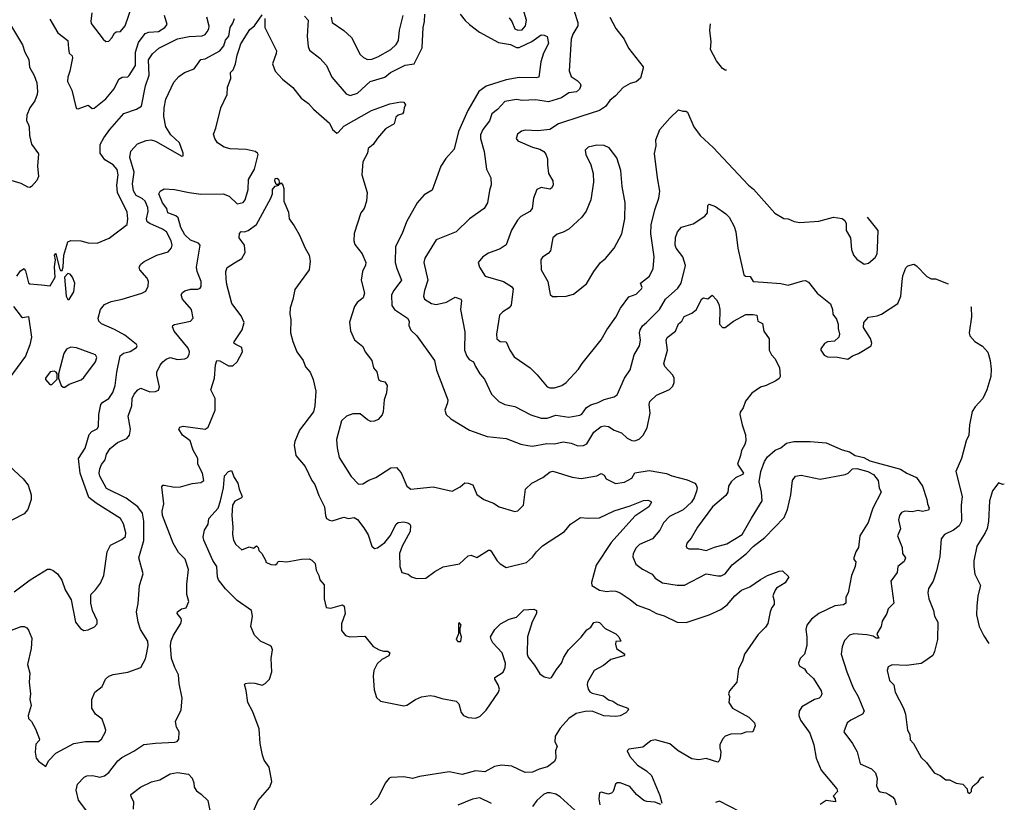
# Model space of a CAD drawing. Extents: x 1771496 to 1971148, y 471553 to 643630.
# Tile 658 of 702: x 1947335 to 1954075, y 535302 to 540657. Entities that reach past the tile are written whole.
import ezdxf

# ---------------------------------------------------------------- set-up
doc = ezdxf.new("R2010")
doc.units = 0

msp = doc.modelspace()

# ---------------------------------------------------------------- linework, layer by layer
at = {"layer": '0CON10XD'}
for points in [[(1950685, 540670), (1950704.7, 540644.7), (1950725, 540594.4), (1950745, 540586.5), (1950775, 540588.5), (1950797.3, 540615), (1950804.6, 540655), (1950756.2, 540815)], [(1947925, 540508.8), (1947945, 540510), (1947966.8, 540533.2), (1947985, 540566.2), (1947995, 540573.3), (1948025, 540576.7), (1948057.5, 540615), (1948104.5, 540755)], [(1947298.6, 536741.4), (1947406, 536824), (1947525, 536897.1), (1947545, 536898.1), (1947565, 536888.6), (1947593.3, 536865), (1947622.8, 536822.8), (1947645.8, 536755.8), (1947686.6, 536686.6), (1947717.5, 536535), (1947750.7, 536490.7), (1947775, 536477.5), (1947805, 536482.5), (1947848.3, 536501.7), (1947866.4, 536523.6), (1947866, 536545), (1947833.8, 536615), (1947822.5, 536665), (1947821.4, 536715), (1947823.6, 536726.4), (1947854.6, 536755.5), (1947887.6, 536802.4), (1947912.1, 536855), (1947933.9, 537016.1), (1947957.6, 537062.4), (1948035, 537100.6), (1948058.6, 537121.4), (1948062.7, 537145), (1948047, 537207), (1948024.2, 537245), (1947858.6, 537348.6), (1947808, 537388.1), (1947750, 537555), (1947738.9, 537655), (1947782.5, 537725), (1947811.4, 537818.6), (1947830.2, 537839.8), (1947865, 537858.6), (1947875, 537873.8), (1947876.2, 537955), (1947890.6, 538025), (1947905, 538040.6), (1947945.3, 538064.7), (1947973.2, 538106.8), (1947987.9, 538155), (1947999.3, 538245), (1948023.7, 538356.3), (1948045, 538375.3), (1948092.3, 538387.7), (1948135.8, 538415), (1948139.2, 538425), (1948134, 538435), (1948055, 538498.9), (1947985, 538537.7), (1947895, 538576), (1947876, 538595), (1947872.5, 538615), (1947888.8, 538675), (1947915, 538707.5), (1947961.1, 538728.9), (1948035.8, 538744.2), (1948172.5, 538785), (1948199.7, 538800.3), (1948214.2, 538835), (1948218, 538865), (1948207.9, 538887.9), (1948158, 538945), (1948153.8, 538965), (1948164, 538985), (1948186.6, 539003.4), (1948273.3, 539045), (1948351.2, 539068.8), (1948374.3, 539095.7), (1948378.1, 539115), (1948371.5, 539145), (1948339.1, 539205), (1948311.9, 539225), (1948225, 539262.4), (1948208.2, 539275), (1948204.2, 539294.2), (1948215.2, 539344.8), (1948211.9, 539371.9), (1948195, 539414.5), (1948173.9, 539433.9), (1948133.4, 539455), (1948115.2, 539485.2), (1948107.9, 539535), (1948118.4, 539615), (1948088.9, 539715), (1948095, 539756.7), (1948141.7, 539808.3), (1948200.3, 539829.7), (1948235, 539834.3), (1948265, 539825.6), (1948445, 539724.2), (1948453.3, 539726.7), (1948454, 539745), (1948429.5, 539815), (1948370.6, 539870.6), (1948336.5, 539925), (1948322.3, 539995), (1948324.5, 540055), (1948335, 540112.5), (1948390.7, 540229.3), (1948425, 540268.8), (1948463.3, 540295), (1948529.5, 540320.5), (1948575, 540384), (1948605, 540389.2), (1948685, 540431.9), (1948705, 540445.3), (1948731.6, 540478.4), (1948743.5, 540516.5), (1948765.9, 540545), (1948776, 540605), (1948795.2, 540634.8), (1948805.3, 540665)], [(1947315, 538902.9), (1947340.3, 538939.7), (1947365, 538953.8), (1947375, 538938.8), (1947395.9, 538855.9), (1947405, 538850.4), (1947485, 538842.9), (1947545, 538836), (1947577.5, 538895), (1947574.6, 538965.5), (1947580, 539015), (1947573.3, 539045), (1947581.7, 539058.3), (1947608.8, 538955), (1947615, 538940), (1947625, 538940), (1947633.6, 538966.4), (1947637.3, 539045), (1947665, 539136.2), (1947685, 539145.8), (1947754.2, 539144.2), (1947805, 539130.6), (1947865, 539127.1), (1947948.6, 539161.4), (1948070, 539255), (1948074.4, 539295.6), (1948070.7, 539340.7), (1948005.5, 539475.5), (1948000, 539525), (1948009.2, 539595), (1948002.7, 539632.7), (1947974.5, 539665), (1947918, 539698), (1947885.4, 539745), (1947886.7, 539803.3), (1947911.9, 539848.1), (1947951.5, 539905), (1948047.5, 540015), (1948135, 540044.5), (1948168.6, 540065), (1948196.4, 540205), (1948222.1, 540277.9), (1948216.8, 540383.2), (1948245, 540424.6), (1948288.4, 540461.6), (1948415, 540525.4), (1948495, 540543.5), (1948585, 540546.4), (1948604.6, 540555.4), (1948618.5, 540575), (1948630.5, 540595), (1948632.4, 540612.4), (1948616.9, 540675)], [(1947540.9, 540660.9), (1947596.9, 540566.9), (1947664.2, 540515), (1947669.4, 540459.4), (1947675, 540427.5), (1947695, 540410), (1947697.4, 540397.4), (1947678.9, 540305), (1947664.8, 540265.1), (1947663.5, 540235), (1947692.2, 540175), (1947720.4, 540060.5), (1947725, 540050), (1947735, 540047.5), (1947805, 540072), (1947830.6, 540050.6), (1947845, 540051.4), (1947926, 540115), (1947981.1, 540185), (1948015, 540251.4), (1948036.2, 540263.8), (1948075, 540266.5), (1948085, 540275.6), (1948127, 540343.1), (1948128.3, 540435), (1948148.2, 540501.8), (1948195, 540563.3), (1948218.9, 540571.1), (1948285, 540576.2), (1948329.5, 540605), (1948344.4, 540625), (1948325.7, 540685)], [(1947829.4, 540705), (1947822.6, 540647.4), (1947825, 540632), (1947906.2, 540525), (1947925, 540508.8)], [(1948838.5, 540455), (1948848.8, 540491.2), (1948910.2, 540589.8), (1948943.6, 540616.4), (1948995, 540690)], [(1949014, 540665), (1949013, 540603), (1949094, 540445), (1949092, 540425), (1949065.6, 540355), (1949083.1, 540305), (1949135, 540250.8), (1949205, 540193.8), (1949261.1, 540121.1), (1949312, 540085), (1949347.5, 540045), (1949455, 539950), (1949476.7, 539905), (1949505, 539880.6), (1949515, 539884.4), (1949555, 539929.6), (1949743.1, 540036.9), (1949868.9, 540081.1), (1949945, 540095.7), (1949965, 540093.3), (1949976.7, 540075), (1949966.7, 540055), (1949962.5, 540025), (1949955, 540012.5), (1949925, 540003.8), (1949909.2, 539990.8), (1949898.8, 539945), (1949840.3, 539909.7), (1949784.2, 539845.8), (1949755, 539802.5), (1949720, 539775), (1949715.9, 539744.1), (1949683.8, 539685), (1949676.2, 539595), (1949713.3, 539475), (1949710, 539415), (1949693.6, 539366.4), (1949671.2, 539335), (1949625.6, 539195), (1949621.4, 539145), (1949629.1, 539119.1), (1949679.2, 539055), (1949704.2, 538995), (1949702.5, 538977.5), (1949682.9, 538935), (1949672.9, 538875), (1949695.8, 538785), (1949686.2, 538755), (1949645, 538721.2), (1949626, 538695), (1949592.7, 538587.3), (1949598.8, 538528.8), (1949627, 538467), (1949685, 538420), (1949699.2, 538385), (1949745.8, 538325), (1949756, 538275), (1949778.8, 538248.8), (1949790.6, 538195), (1949805, 538185.6), (1949835, 538180), (1949850.8, 538155), (1949846, 538105), (1949829.2, 538055), (1949824.2, 537975), (1949816.6, 537953.4), (1949788.3, 537921.7), (1949765, 537910), (1949738.3, 537908.3), (1949715, 537919.2), (1949665, 537960), (1949615, 537960.8), (1949571.2, 537945), (1949537.4, 537912.6), (1949504.5, 537785), (1949507.6, 537727.6), (1949521.7, 537661.7), (1949605, 537532), (1949655, 537478.1), (1949685, 537481.8), (1949725, 537506.2), (1949774, 537525), (1949875, 537590.6), (1949915, 537592), (1949945.4, 537555.5), (1949986, 537465), (1950012.5, 537445), (1950165, 537460), (1950295, 537430.6), (1950349.7, 537460.3), (1950382.1, 537487.9), (1950405, 537486), (1950437.5, 537475), (1950465, 537408), (1950513, 537373), (1950579.2, 537349.2), (1950616.7, 537325), (1950725, 537292), (1950745, 537296), (1950784.2, 537335), (1950798, 537445), (1950842, 537485), (1950915.4, 537524.7), (1950965.6, 537564.4), (1950985, 537566.9), (1951117, 537527), (1951178.7, 537518.7), (1951285, 537535.7), (1951315, 537552.5), (1951335, 537540), (1951350.8, 537515), (1951414.5, 537484.5), (1951475, 537493.1), (1951525, 537520.6), (1951545, 537556.7), (1951645, 537572.4), (1951761.9, 537551.9), (1951800, 537535), (1951905, 537508.6), (1951956.2, 537486.2), (1951966.7, 537475), (1951971.9, 537455), (1951968, 537432), (1951951.1, 537385), (1951933.4, 537356.6), (1951875.9, 537304.1), (1951782.3, 537257.7), (1951742.2, 537215), (1951715.9, 537164.1), (1951666, 537104), (1951578.6, 537065), (1951556, 537044), (1951534.5, 537005), (1951532.4, 536982.4), (1951551.7, 536931.7), (1951597.6, 536897.6), (1951665, 536863.5), (1951686, 536835), (1951735.6, 536804.4), (1951835, 536786.7), (1951885, 536788.1), (1952034.6, 536865.4), (1952115, 536851.1), (1952137.6, 536852.4), (1952165, 536864.5), (1952212.7, 536927.3), (1952310.6, 537005), (1952355, 537052.7), (1952435.8, 537115), (1952568.8, 537251.2), (1952591.8, 537305), (1952614.6, 537405), (1952624.6, 537505), (1952645, 537533.3), (1952685, 537541.1), (1952815, 537512.7), (1952985, 537545.5), (1953006, 537555), (1953035.8, 537584.2), (1953065.2, 537585.2), (1953140.6, 537565), (1953180, 537545), (1953212, 537505), (1953217.5, 537455), (1953232, 537425), (1953174.5, 537315), (1953142.6, 537217.4), (1953085.6, 537125), (1953075.8, 537045), (1953058, 537015), (1953044.6, 536975), (1953045, 536963.3), (1953058.3, 536948.3), (1953054.2, 536915), (1953029.4, 536855), (1953005.6, 536734.4), (1952990.8, 536705), (1952989.2, 536665), (1952975, 536652.9), (1952914.6, 536645.4), (1952805, 536592.9), (1952755.8, 536555), (1952722.9, 536515), (1952716.9, 536485), (1952724.3, 536435), (1952724.2, 536375), (1952708, 536315), (1952676.7, 536285), (1952666.4, 536253.6), (1952671.2, 536235), (1952706.2, 536215), (1952721.7, 536191.7), (1952769.8, 536149.8), (1952821.2, 536065), (1952826.2, 536045), (1952818.8, 536025), (1952806.7, 536015), (1952775, 536006), (1952688.8, 535955), (1952670, 535925), (1952668, 535895), (1952680.8, 535865), (1952742.9, 535775), (1952771.9, 535695), (1952787.8, 535605), (1952822.1, 535522.1), (1952927.5, 535395), (1952932.5, 535375), (1952903.3, 535345), (1952917.5, 535325), (1952920, 535305), (1952855, 535313.8), (1952815, 535286.2)], [(1949285, 540681.4), (1949310.8, 540655), (1949303.6, 540545), (1949309.4, 540475), (1949318.3, 540448.3), (1949390, 540395), (1949434.5, 540344.5), (1949472.5, 540265), (1949570.2, 540150.2), (1949598.3, 540138.3), (1949648, 540155), (1949735, 540234.6), (1949835, 540264.1), (1949874.4, 540295), (1949974.7, 540345.3), (1950035, 540355.8), (1950090.5, 540465), (1950097.3, 540605), (1950106.7, 540645), (1950108.9, 540695)], [(1949468, 540675), (1949475, 540637.5), (1949555, 540584), (1949606.6, 540536.6), (1949665, 540420), (1949688.3, 540398.3), (1949715, 540385.8), (1949745, 540388.1), (1949786.1, 540403.9), (1949876.2, 540453.8), (1949913.3, 540486.7), (1949929.2, 540515), (1949935.4, 540585), (1949961.1, 540685)], [(1950350.6, 540695), (1950385, 540650.8), (1950414.2, 540625), (1950482.2, 540572.2), (1950612.4, 540502.4), (1950695, 540486.9), (1950735, 540467.9), (1950755, 540466.9), (1950841.9, 540508.1), (1950905, 540553.3), (1950925, 540552.5), (1950945, 540542.5), (1950953.9, 540493.9), (1950921.7, 540428.3), (1950902, 540368), (1950888.8, 540265), (1950870.8, 540259.2), (1950755, 540261.1), (1950665, 540246.6), (1950528, 540202), (1950478.6, 540165), (1950403.1, 540035), (1950337.8, 539892.2), (1950309.4, 539770.6), (1950252.1, 539707.9), (1950218.8, 539655), (1950158.3, 539491.7), (1950105, 539458), (1950056, 539404), (1949982.9, 539275), (1949952.9, 539195), (1949908.5, 539105), (1949904.6, 538995), (1949915.9, 538955.9)], [(1951130, 540715), (1951155, 540638.8), (1951156.7, 540615), (1951120.4, 540559.5), (1951109.2, 540525), (1951096.4, 540306.4), (1951109.8, 540269.8), (1951152, 540242), (1951171.4, 540221.4), (1951176.4, 540205), (1951167.9, 540182.1), (1951145.9, 540164.1), (1951095, 540157.1), (1951045, 540123.1), (1950955, 540095.4), (1950865, 540108.8), (1950775.4, 540105.4), (1950735, 540111.8), (1950655, 540098.1), (1950605, 540042.9), (1950567.2, 540012.8), (1950551.5, 539965), (1950506.4, 539905), (1950490.6, 539869.4), (1950489.5, 539845), (1950514.5, 539755), (1950530, 539635), (1950560, 539575), (1950561.7, 539528.3), (1950551.9, 539488.1), (1950536.9, 539405), (1950515, 539366), (1950414.2, 539295), (1950323.8, 539205), (1950185, 539150.8), (1950109.2, 539025), (1950101.4, 538995), (1950128.9, 538875), (1950105.4, 538804.6), (1950099.4, 538765), (1950106, 538745), (1950155, 538716.2), (1950185, 538709.6), (1950256.4, 538723.6), (1950315, 538758.1), (1950356, 538745), (1950360, 538735), (1950351.9, 538675), (1950381.2, 538521.2), (1950380, 538395), (1950395.7, 538355), (1950412.9, 538332.9), (1950442.5, 538315), (1950454.6, 538284.6), (1950484.3, 538235), (1950517.4, 538197.4), (1950565.5, 538095.5), (1950615.5, 538045.5), (1950655, 538024.4), (1950725, 538009.4), (1950835, 537953.5), (1950905, 537929.5), (1950945, 537930.5), (1951005, 537951.9), (1951095, 537936.4), (1951169.1, 537950.9), (1951182.3, 537957.7), (1951215, 538004.2), (1951245, 538022.9), (1951295, 538037.1), (1951335, 538058.1), (1951405, 538075.7), (1951425, 538091.4), (1951475, 538203.8), (1951515, 538262.5), (1951542.2, 538365), (1951578.9, 538425), (1951584.5, 538465), (1951577.5, 538515), (1951581.8, 538535), (1951597.5, 538562.5), (1951625, 538585.6), (1951715, 538674.4), (1951755.5, 538745), (1951839.4, 538820.6), (1951862.5, 538855), (1951893.3, 538975), (1951875.3, 539035.3), (1951829.5, 539095), (1951822.1, 539115), (1951823.6, 539166.4), (1951837.5, 539205), (1951865, 539238), (1951945, 539260), (1952025, 539313.3), (1952043.3, 539335), (1952046.7, 539385), (1952055, 539396.2), (1952098.7, 539378.7), (1952169.3, 539329.3), (1952191.4, 539305), (1952225, 539243.3), (1952237.1, 539205), (1952251.9, 539095), (1952291.2, 538911.2), (1952302.9, 538902.9), (1952335, 538900), (1952356.9, 538866.9), (1952425, 538861.1), (1952545, 538852.2), (1952595, 538840.9), (1952695, 538870.6), (1952715, 538871.9), (1952735, 538860.8), (1952794.2, 538785), (1952885, 538714), (1952900, 538675), (1952902.3, 538642.3), (1952927, 538607), (1952938.8, 538575), (1952936.7, 538545), (1952947.5, 538505), (1952942.5, 538485), (1952911.7, 538458.3), (1952865, 538452.5), (1952845, 538442.5), (1952820, 538405), (1952820, 538395), (1952842.3, 538362.3), (1952865, 538350), (1952933, 538347), (1953005, 538334.4), (1953035, 538356.7), (1953077, 538373), (1953163.3, 538425), (1953168, 538445), (1953160, 538475), (1953111.2, 538551.2), (1953114, 538585), (1953145, 538622), (1953205, 538631.9), (1953235, 538643.1), (1953345.7, 538714.3), (1953367.1, 538765), (1953375.3, 538865), (1953380.9, 538905), (1953400.4, 538959.6), (1953415, 538974.2), (1953455, 538984), (1953475, 538973.8), (1953545, 538900), (1953575, 538884), (1953605, 538883.8), (1953690.1, 538850.2)], [(1951374.4, 540675), (1951416.8, 540596.8), (1951474, 540525), (1951503, 540463), (1951602.5, 540335), (1951603.3, 540325), (1951585, 540257.5), (1951555, 540233.3), (1951515, 540221.2), (1951465, 540193.3), (1951414.4, 540135.6), (1951374.4, 540105), (1951345, 540062.5), (1951304.6, 540035.4), (1951176.7, 539995), (1951024.1, 539945.9), (1950965, 539906.7), (1950882.8, 539897.2), (1950795, 539901.4), (1950770, 539895), (1950742, 539875), (1950734, 539845), (1950745, 539828.8), (1950845, 539785.8), (1950895, 539772), (1950923.8, 539755), (1950937.6, 539737.6), (1950949.2, 539705), (1950947.5, 539665), (1950955.7, 539605.7), (1950984.2, 539555), (1950988, 539525), (1950976.2, 539505), (1950965, 539498), (1950905, 539509.1), (1950875.5, 539494.5), (1950853.3, 539435), (1950842.5, 539365), (1950826.2, 539345), (1950765, 539310), (1950743.7, 539286.3), (1950702, 539218), (1950665, 539116.7), (1950625, 539088.8), (1950545, 539060.8), (1950506, 539035), (1950474, 538995), (1950482.5, 538965), (1950522.4, 538902.4), (1950646, 538865), (1950701.3, 538831.3), (1950712.5, 538815), (1950698.6, 538705), (1950685.7, 538685), (1950642.7, 538657.3), (1950620.5, 538635), (1950598.9, 538505), (1950602.3, 538472.4), (1950625, 538454.6), (1950665, 538453.8), (1950690.8, 538395), (1950720.7, 538350.7), (1950828.8, 538275), (1950877, 538227), (1950945, 538144.2), (1950965, 538138), (1950995, 538139.2), (1951046.7, 538155), (1951076, 538175), (1951161.2, 538265), (1951185.9, 538304.1), (1951315, 538466.7), (1951354.6, 538535.4), (1951415, 538621.2), (1951447.6, 538682.4), (1951505, 538760), (1951555, 538780), (1951590.8, 538815), (1951595.6, 538825), (1951584.4, 538855), (1951646.7, 538903.3), (1951671.4, 538955), (1951678.9, 539035), (1951655.4, 539194.6), (1951656.9, 539253.1), (1951683, 539357), (1951711.1, 539435), (1951717.5, 539485), (1951700, 539575), (1951681.3, 539741.3), (1951692, 539795), (1951688.6, 539835), (1951716.2, 539905), (1951785, 539982.5), (1951845, 540040), (1951875, 540032.5), (1951895, 540032.5), (1951907.5, 540025), (1951950, 539925), (1951994.1, 539864.1), (1952082.7, 539782.7), (1952324.7, 539524.7), (1952358.5, 539498.5), (1952503.3, 539333.3), (1952566.7, 539296.7), (1952595, 539294), (1952636.4, 539276.4), (1952675, 539270), (1952805, 539278.6), (1952905, 539305.8), (1952965, 539296.7), (1952982.3, 539282.3), (1952992.3, 539262.3), (1952992.2, 539215), (1953022, 539165), (1953030, 539085), (1953043.1, 539045), (1953065, 539018.6), (1953115, 538985.6), (1953145, 538991.9), (1953190.1, 539029.9), (1953205.4, 539055), (1953207.9, 539092.1), (1953212.5, 539215), (1953138.4, 539307.2)], [(1947265, 540633.3), (1947355.6, 540485), (1947370, 540435), (1947397.8, 540385), (1947402.6, 540332.6), (1947435.5, 540275.5), (1947451.9, 540225), (1947458.1, 540165), (1947454.5, 540145.6), (1947438.5, 540101.5), (1947404.2, 540055), (1947384.2, 540005), (1947382, 539965), (1947394, 539944), (1947401.2, 539925), (1947402, 539865), (1947415.9, 539805.9), (1947465, 539740), (1947458, 539655), (1947463.3, 539585), (1947453.6, 539556.4), (1947415, 539516.7), (1947405, 539510), (1947390.7, 539510.7), (1947345.8, 539535.8), (1947225, 539572)], [(1952173.6, 540312.5), (1952165, 540312.5), (1952145, 540323.3), (1952105, 540376.7), (1952064, 540454), (1952068.9, 540505), (1952058.6, 540585), (1952064.9, 540630)], [(1947267.5, 536475), (1947345, 536505.6), (1947365, 536505.7), (1947383.8, 536495), (1947395, 536480), (1947417.5, 536425), (1947414.5, 536355), (1947389.5, 536245), (1947404.4, 536185), (1947400.8, 536125), (1947409.2, 536045), (1947404.2, 536005.8), (1947413.1, 535965), (1947392.5, 535895), (1947396.2, 535875), (1947416.7, 535855), (1947444.2, 535804.2), (1947470, 535735), (1947468, 535725), (1947445, 535700), (1947440.6, 535645), (1947448.9, 535605), (1947463.7, 535583.7), (1947515, 535547.5), (1947532, 535585), (1947581.9, 535638.1), (1947705, 535704.4), (1947785, 535717.9), (1947875, 535718), (1947895.4, 535734.6), (1947923.1, 535785), (1947925.5, 535795.5), (1947915.7, 535825), (1947899.8, 535869.8), (1947854.3, 535905), (1947830, 535945), (1947830, 536005), (1947850, 536055), (1947899.4, 536095), (1947923.5, 536145), (1947946.2, 536165), (1947975, 536175.6), (1948075, 536192.9), (1948164.2, 536225), (1948195.4, 536284.6), (1948206.2, 536323.8), (1948214.5, 536375), (1948212.1, 536405), (1948163.2, 536485), (1948145.5, 536535), (1948135.7, 536605), (1948147.3, 536662.7), (1948156.2, 536785), (1948181.4, 536865), (1948151.8, 536975), (1948185.7, 537094.2), (1948185.3, 537224.7), (1948175, 537281.4), (1948145, 537323.9), (1948065, 537383.8), (1947930.1, 537450.1), (1947885, 537533.3), (1947880, 537555), (1947884.5, 537585), (1947896.3, 537613.7), (1947921.4, 537645), (1947930, 537685), (1947955, 537723.1), (1948005, 537764.2), (1948068.7, 537791.3), (1948088, 537815), (1948094.2, 537855), (1948077.8, 537945), (1948102.5, 538015), (1948105.6, 538065), (1948119.2, 538095), (1948145, 538124), (1948165, 538135.8), (1948225, 538111.4), (1948265.9, 538114.1), (1948285, 538123.3), (1948292, 538145), (1948273.3, 538225), (1948274.5, 538245), (1948296.8, 538293.2), (1948314, 538315), (1948338.8, 538335), (1948365, 538345.6), (1948415, 538332.9), (1948465, 538335.8), (1948484.4, 538345.6), (1948495.8, 538365.8), (1948497.1, 538385), (1948489.4, 538409.4), (1948392.9, 538525), (1948381.2, 538555), (1948383.3, 538565), (1948395, 538572), (1948505, 538594.3), (1948522.9, 538615), (1948511.9, 538675), (1948450.8, 538745), (1948440, 538775), (1948448.8, 538791.2), (1948465, 538802), (1948505, 538812.5), (1948555.6, 538814.4), (1948569.7, 538820.3), (1948577.8, 538832.2), (1948576.4, 538865), (1948549.3, 538935), (1948545.4, 538965), (1948570.6, 539115), (1948558.3, 539128.3), (1948505, 539149.2), (1948465, 539185.5), (1948438.2, 539235), (1948420.4, 539300.4), (1948404.2, 539314.2), (1948348.6, 539335), (1948342.1, 539365), (1948312.2, 539405), (1948288.6, 539465), (1948296.2, 539485), (1948325, 539499.4), (1948395.8, 539495.8), (1948495.7, 539474.3), (1948575, 539463.1), (1948728.8, 539465), (1948769.5, 539449.5), (1948825, 539397.1), (1948865, 539405.5), (1948879.6, 539425), (1948900, 539495), (1948901.5, 539565), (1948943.3, 539635), (1948967.1, 539735), (1948964.2, 539744.2), (1948946.7, 539755), (1948885, 539769.6), (1948775, 539774.4), (1948735, 539786), (1948690, 539815), (1948670.8, 539845), (1948662, 539875), (1948678.8, 539915), (1948711.2, 540055), (1948755.8, 540145), (1948758.6, 540195), (1948781.4, 540255), (1948779.4, 540295), (1948796.9, 540315), (1948812.9, 540355), (1948823.6, 540415), (1948838.5, 540455)], [(1950982.5, 538762.5), (1951015, 538764), (1951075, 538766), (1951125, 538780), (1951215, 538850), (1951266.2, 538935), (1951311.2, 538995), (1951345.7, 539024.3), (1951405, 539093.3), (1951457.4, 539192.6), (1951476.9, 539295), (1951479.1, 539405), (1951460, 539515), (1951450, 539625), (1951422, 539712), (1951371.2, 539781.2), (1951335, 539795.8), (1951285, 539798.6), (1951227.5, 539785), (1951206.2, 539765), (1951210.8, 539735), (1951245, 539663.3), (1951260, 539605), (1951262.2, 539545), (1951243.6, 539425), (1951213.8, 539346.2), (1951183.3, 539306.7), (1951094.2, 539225), (1951055, 539202.7), (1951015, 539189.2), (1950984.5, 539165.5), (1950968.5, 539075), (1950953.3, 539056.7), (1950915, 539032.9), (1950903.3, 539015), (1950905.4, 538945), (1950949.5, 538865), (1950965.8, 538775.8), (1950982.5, 538762.5)], [(1947795, 535241.4), (1947737, 535317), (1947722.7, 535385), (1947732, 535425), (1947776.2, 535475), (1947795.9, 535484.1), (1947835.8, 535484.2), (1947885, 535474.4), (1947915, 535483.1), (1947945, 535505.6), (1948007.5, 535585), (1948035, 535608.5), (1948117.3, 535652.7), (1948185, 535698.2), (1948265, 535707.7), (1948397.6, 535712.4), (1948412.5, 535717.5), (1948423.8, 535735), (1948427.5, 535785), (1948408.8, 535815), (1948400.8, 535855), (1948439.6, 535935), (1948446.5, 536015), (1948426.9, 536115), (1948423.3, 536175), (1948396.7, 536225), (1948374.6, 536285), (1948367.3, 536375), (1948372.7, 536407.3), (1948388.5, 536445), (1948438, 536525), (1948444, 536545), (1948440.4, 536560.5), (1948413.8, 536595), (1948416.2, 536605), (1948442.5, 536625), (1948475, 536632.5), (1948492.5, 536675), (1948480, 536725), (1948480, 536795), (1948491.5, 536895), (1948467.8, 536965), (1948421.7, 537011.7), (1948386.5, 537075), (1948312.5, 537265), (1948310.6, 537295), (1948321.2, 537345), (1948308.3, 537461.7), (1948315, 537471.2), (1948325, 537472), (1948395, 537459.4), (1948435, 537460.6), (1948515, 537482.9), (1948575, 537490), (1948595, 537503.3), (1948585.8, 537555), (1948554.5, 537615.5), (1948555.5, 537655), (1948522.1, 537712.1), (1948501.5, 537775), (1948450, 537815), (1948424, 537855), (1948432, 537868), (1948455, 537876.5), (1948605, 537854.5), (1948625, 537868), (1948672.5, 537985), (1948673.3, 538065), (1948644.5, 538125), (1948669.6, 538205), (1948674.6, 538295.3), (1948684.3, 538325), (1948705, 538323.1), (1948765, 538288.5), (1948795, 538288.9), (1948825, 538316.9), (1948860.4, 538385), (1948856.7, 538415), (1948814, 538435), (1948802, 538445), (1948802.3, 538452.3), (1948858.9, 538535), (1948871.2, 538585), (1948850.4, 538630.5), (1948787.3, 538715), (1948752.5, 538845), (1948748.8, 538885), (1948746.2, 538935), (1948755, 538962.5), (1948805.6, 538994.4), (1948855, 539024), (1948878.6, 539065), (1948874.4, 539114.4), (1948837.5, 539165), (1948840, 539195), (1948852, 539208), (1948875, 539205.8), (1948900, 539215), (1948957.1, 539255), (1949054.2, 539435), (1949066.2, 539465), (1949066.2, 539495), (1949085, 539517.5), (1949110, 539525), (1949110, 539530), (1949090.7, 539530.7), (1949081.1, 539555), (1949085, 539571.2), (1949095, 539573.8), (1949105.7, 539565.7), (1949112.5, 539547.5), (1949110, 539530), (1949125, 539540), (1949137.5, 539525), (1949143, 539503), (1949143.3, 539415), (1949175, 539340), (1949180, 539295), (1949215, 539247.5), (1949247.9, 539187.9), (1949288.6, 539095), (1949316.6, 539046.6), (1949324.2, 539005), (1949315.8, 538945), (1949217.9, 538812.1), (1949205, 538742.5), (1949185.7, 538685), (1949185, 538642.5), (1949191.4, 538605), (1949189.2, 538515), (1949204.2, 538454.2), (1949231.2, 538385), (1949276.2, 538325), (1949292.7, 538282.7), (1949323.3, 538245), (1949344, 538195), (1949362.9, 538115), (1949355.5, 538015), (1949345.6, 537975), (1949251.3, 537848.7), (1949219.7, 537770.3), (1949214.4, 537745), (1949225.8, 537675), (1949289.5, 537599.5), (1949335, 537503.3), (1949355, 537476.7), (1949382.1, 537402.1), (1949422, 537325), (1949428, 537265), (1949436.2, 537245), (1949455, 537232.5), (1949475, 537228.6), (1949555, 537252.5), (1949585.7, 537244.3), (1949625, 537251.2), (1949647, 537237), (1949690.9, 537180.9), (1949721.7, 537131.7), (1949746.2, 537055), (1949765, 537038.8), (1949785, 537044), (1949835, 537078.8), (1949870.8, 537125), (1949912.5, 537205), (1949925, 537216), (1949965, 537220.8), (1949992.5, 537215), (1950006.7, 537205), (1950011.2, 537195), (1950008.8, 537155), (1949953.3, 537055), (1949936, 537005), (1949937.5, 536915), (1949950, 536875), (1949995, 536862.5), (1950017.5, 536845), (1950052.3, 536832.3), (1950115, 536836.2), (1950177.9, 536882.1), (1950235, 536912.5), (1950345, 536933.8), (1950405, 536988), (1950425, 536993.3), (1950465, 536976.7), (1950545, 537026.2), (1950555, 537026.2), (1950565, 537016.7), (1950604.5, 536954.5), (1950624.3, 536934.3), (1950665, 536908), (1950805, 536942.5), (1950845, 536978.6), (1950873.1, 537015), (1950915, 537057.5), (1951064, 537155), (1951105, 537206), (1951175, 537252), (1951225.8, 537245.8), (1951305, 537248.1), (1951405, 537297.1), (1951515, 537329.6), (1951605, 537367.5), (1951635, 537370), (1951653.6, 537363.6), (1951660, 537355), (1951642, 537325), (1951545, 537259.4), (1951385, 537080), (1951281.4, 536925), (1951249.4, 536805), (1951252, 536785), (1951303.6, 536753.6), (1951354.5, 536745.5), (1951385, 536748.5), (1951415, 536746.7), (1951445.4, 536735.4), (1951515, 536690), (1951560.9, 536650.9), (1951645, 536621.1), (1951693.8, 536593.8), (1951747, 536577), (1951835, 536535.5), (1951897.3, 536532.7), (1952055, 536584.4), (1952135, 536622.2), (1952177.6, 536652.4), (1952230.5, 536715), (1952275, 536753.5), (1952333.6, 536776.4), (1952405, 536827.1), (1952455, 536854.2), (1952535, 536884), (1952556, 536886), (1952600, 536845), (1952575, 536803.3), (1952515, 536767.5), (1952506.4, 536753.6), (1952490, 536715), (1952500.7, 536680.7), (1952500, 536655), (1952483.9, 536636.1), (1952471.2, 536605), (1952455.7, 536525), (1952439.8, 536500.2), (1952389.4, 536450.6), (1952295.5, 536314.5), (1952282.1, 536267.9), (1952256, 536215), (1952243.8, 536125), (1952194, 536065), (1952186.2, 536045), (1952193.8, 536025), (1952190, 535985), (1952213.3, 535945), (1952326, 535885), (1952366, 535845), (1952368.8, 535825), (1952352.5, 535785), (1952305, 535780.8), (1952275, 535770.6), (1952202.3, 535767.7), (1952165, 535753.8), (1952145, 535733.3), (1952128.8, 535695), (1952126.7, 535675), (1952133.8, 535645), (1952130, 535605), (1952123.3, 535585), (1952113.6, 535576.4), (1952035, 535601.4), (1951985, 535592.7), (1951935, 535600.4), (1951842.9, 535655), (1951785, 535701.4), (1951685, 535729.2), (1951655, 535722.5), (1951600.5, 535679.5), (1951503.9, 535666.1), (1951492.5, 535655), (1951512.5, 535615), (1951563.1, 535555), (1951625, 535516.9), (1951659.2, 535485), (1951717.4, 535347.4), (1951730, 535295)], [(1947675, 538743.3), (1947705.8, 538795), (1947713.3, 538855), (1947695.7, 538895.7), (1947680, 538915), (1947665, 538920), (1947642.5, 538895), (1947653.1, 538765), (1947665, 538743.3), (1947675, 538743.3)], [(1949915.9, 538955.9), (1949949.5, 538875), (1949896.5, 538805), (1949880.9, 538775), (1949882.6, 538702.6), (1949900.6, 538675), (1949990, 538615), (1950000.8, 538595), (1950000, 538565), (1950011.7, 538531.7), (1950053, 538493), (1950175.4, 538325.4), (1950188.6, 538258.6), (1950265.7, 538055.7), (1950264.2, 538035), (1950246, 537985), (1950253.8, 537955), (1950286.7, 537925), (1950415, 537848.6), (1950535, 537805.8), (1950665, 537791.1), (1950765, 537753.1), (1950813, 537743), (1950845, 537739.6), (1950943.8, 537756.2), (1950995.2, 537754.8), (1951055, 537768.2), (1951109.6, 537759.5), (1951155, 537740.9), (1951195, 537742.7), (1951217.1, 537755), (1951265, 537834.6), (1951315, 537874.5), (1951335, 537878.2), (1951365, 537872.9), (1951405, 537847.8), (1951455, 537830.6), (1951494.5, 537794.5), (1951525, 537777.5), (1951545, 537775.8), (1951575, 537785.8), (1951601.9, 537815), (1951630.8, 537865), (1951651.5, 537965), (1951644.5, 538025), (1951649.5, 538045), (1951695, 538088.6), (1951782.8, 538127.2), (1951805, 538150), (1951815.5, 538175), (1951815.5, 538205), (1951806.7, 538225), (1951751.4, 538285), (1951744.5, 538305), (1951769.2, 538395), (1951761.5, 538465), (1951767.3, 538482.7), (1951824.5, 538525), (1951845, 538576.2), (1951867.1, 538595), (1951883.1, 538626.9), (1951935, 538648.9), (1951965, 538672.5), (1952005, 538746.2), (1952016.1, 538753.9), (1952045, 538748), (1952075, 538772.5), (1952105, 538741.2), (1952120.3, 538710.3), (1952126.9, 538675), (1952124.4, 538575), (1952145, 538550), (1952165, 538552), (1952221.2, 538595), (1952305, 538639.4), (1952355, 538641.1), (1952380, 538635), (1952388.8, 538595), (1952418.8, 538578.8), (1952429.4, 538525), (1952464.6, 538474.5), (1952465.8, 538395), (1952480.8, 538365), (1952505, 538338.8), (1952536.9, 538276.9), (1952540.8, 538215), (1952535, 538202), (1952512, 538185), (1952445, 538153.1), (1952405, 538142.5), (1952347.2, 538102.8), (1952303.6, 538046.4), (1952287.8, 538002.2), (1952267.5, 537972.5), (1952264.2, 537955), (1952280, 537885), (1952304.1, 537815.9), (1952306, 537775), (1952299.1, 537750.9), (1952275, 537710), (1952270, 537675), (1952248.5, 537615), (1952290, 537555), (1952283.3, 537545), (1952235, 537521.2), (1952205, 537495.5), (1952187.5, 537465), (1952181.8, 537425), (1952169.4, 537400.6), (1952078.5, 537325), (1951975.6, 537185), (1951930.9, 537109.1), (1951902.5, 537075), (1951896.7, 537055), (1951902.5, 537042.5), (1951916, 537036), (1951985, 537035.5), (1952035, 537024.1), (1952091.8, 537048.2), (1952175, 537070.4), (1952279.6, 537135), (1952344.5, 537245.5), (1952417.3, 537365), (1952412.5, 537425), (1952396.4, 537495), (1952407.3, 537565), (1952432.5, 537635), (1952454.1, 537665.9), (1952507.4, 537712.6), (1952545, 537726.7), (1952585, 537758.5), (1952635, 537771.1), (1952745, 537771.9), (1952855, 537762.8), (1952965, 537713.8), (1953015, 537701.2), (1953055, 537675.5), (1953112.4, 537662.4), (1953155, 537638.7), (1953365, 537582.1), (1953407.1, 537555), (1953473.5, 537525), (1953515.5, 537465), (1953545.6, 537375), (1953549.4, 537345), (1953561.4, 537315), (1953555, 537301.9), (1953515, 537291.8), (1953485, 537297.8), (1953445, 537288.8), (1953395, 537294.4), (1953371.2, 537285), (1953357.5, 537265), (1953350.6, 537235), (1953364.4, 537174.4), (1953344.6, 537125), (1953376.1, 537045), (1953378.8, 537005), (1953399.6, 536975), (1953390, 536950), (1953346.7, 536915), (1953340.5, 536875), (1953299.2, 536815), (1953318, 536665), (1953280, 536625), (1953270, 536595), (1953238.5, 536541.5), (1953233.1, 536505), (1953202.9, 536455), (1953215, 536424.4), (1953196.7, 536425), (1953178.3, 536438.3), (1953135, 536447.2), (1953045, 536454.7), (1953014.7, 536445.3), (1952980.2, 536409.8), (1952964.5, 536365.5), (1952957.3, 536315), (1952996.5, 536195), (1953039.5, 536085), (1953075.5, 536025), (1953115.4, 535924.6), (1953105, 535905.8), (1953025.4, 535864.7), (1953000, 535845), (1952977.5, 535785), (1953035.8, 535705), (1953067.2, 535647.2), (1953088.8, 535565), (1953165, 535530), (1953193.8, 535503.8), (1953205.4, 535464.6), (1953201.1, 535415), (1953213.1, 535383.1), (1953225, 535374.2), (1953265, 535366.5), (1953285, 535356.1), (1953310.1, 535340.1), (1953322.4, 535322.4), (1953335.3, 535285)], [(1947292.7, 538695), (1947345, 538626.2), (1947355, 538620), (1947396.1, 538626.1), (1947416.7, 538485), (1947405, 538432.5), (1947374.3, 538355), (1947260.1, 538199.9)], [(1953845.7, 538695.5), (1953847.9, 538687.9), (1953849.5, 538625), (1953833.6, 538513.6), (1953839.2, 538495), (1953872.9, 538455), (1953925, 538422.5), (1953962.4, 538382.4), (1953978.5, 538325), (1953985.6, 538265), (1953983.3, 538215), (1953954.6, 538125.5), (1953926.9, 538065), (1953875, 538007.1), (1953855, 537975.8), (1953837.2, 537885), (1953831.3, 537815), (1953815, 537776), (1953781.6, 537655), (1953743.3, 537565), (1953785.5, 537395), (1953779.6, 537335), (1953781.2, 537225), (1953765.3, 537194.7), (1953727.1, 537165), (1953666, 537135), (1953642.9, 537105), (1953633.1, 536985), (1953611.1, 536885), (1953586.9, 536815), (1953556.9, 536765), (1953552.2, 536735), (1953558.6, 536695), (1953591.4, 536615), (1953596.7, 536576.7), (1953620, 536535), (1953617.5, 536415), (1953598, 536335), (1953585, 536307.5), (1953525, 536263.8), (1953505, 536252), (1953405, 536237.5), (1953306.9, 536243.1), (1953280.4, 536229.5), (1953273.8, 536205), (1953289.2, 536135), (1953318, 536105), (1953327.5, 536055), (1953384.2, 535945), (1953397.5, 535905), (1953411.2, 535795), (1953428.8, 535765), (1953430.4, 535730.5), (1953453.3, 535705), (1953505, 535607.5), (1953542.5, 535575), (1953595, 535503.3), (1953635, 535486.2), (1953675, 535456.7), (1953700, 535455), (1953745, 535433.3), (1953790, 535425), (1953820, 535395), (1953823, 535373), (1953837, 535363), (1953850, 535375), (1953850, 535395), (1953862.5, 535415), (1953895, 535442.5), (1953915, 535470), (1953925, 535476.2), (1953935.6, 535474.8)], [(1947632.3, 538142.3), (1947645, 538143.8), (1947675, 538162.5), (1947755, 538193.3), (1947775, 538209.4), (1947853.6, 538315), (1947863.3, 538345), (1947854.6, 538364.5), (1947725, 538412.1), (1947685, 538415.5), (1947655, 538401.9), (1947636.8, 538373.2), (1947600, 538235), (1947600, 538205), (1947618.8, 538155), (1947632.3, 538142.3)], [(1947555, 538160), (1947591.7, 538198.3), (1947592.5, 538235), (1947586.1, 538246.1), (1947571.2, 538251.2), (1947545, 538248), (1947512.5, 538205), (1947512.5, 538195), (1947540.7, 538160.7), (1947555, 538160)], [(1947264.3, 537604.3), (1947358.8, 537515), (1947392.7, 537472.7), (1947414.3, 537405), (1947414.2, 537375), (1947390.8, 537305), (1947365, 537275.8), (1947211.2, 537195)], [(1948931.1, 535921.1), (1948895.8, 535985), (1948885.9, 536065.9), (1948873, 536107), (1948880, 536115), (1948905, 536118.8), (1948945, 536117.5), (1948995, 536104.3), (1949015.6, 536114.4), (1949045, 536144), (1949061.1, 536195), (1949055.5, 536285), (1949065.7, 536345), (1949058.6, 536365), (1949048, 536375), (1948983.8, 536405), (1948941.5, 536445), (1948916.7, 536505), (1948928.6, 536575), (1948921.4, 536615), (1948825, 536682.4), (1948745, 536763.5), (1948696.7, 536825), (1948689.5, 536845), (1948683.8, 536915), (1948656.6, 536956.6), (1948595.6, 537095), (1948592.1, 537117.9), (1948600, 537165), (1948625.7, 537205), (1948630, 537245), (1948693.6, 537315), (1948710.4, 537365), (1948730.8, 537455), (1948736.7, 537535), (1948763.6, 537566.4), (1948785, 537572.5), (1948802.5, 537525), (1948828, 537485), (1948836.7, 537445), (1948858.8, 537395), (1948853.3, 537385), (1948806.8, 537363.2), (1948792.5, 537335), (1948786.9, 537265), (1948794.3, 537185), (1948791.9, 537135), (1948798.6, 537095), (1948814, 537065), (1948855, 537030), (1948905, 537050), (1948935, 537040), (1948957, 537057), (1948967.5, 537045), (1948972.5, 537025), (1948992.5, 537005), (1949020, 536955), (1949020, 536945), (1949055, 536930), (1949085, 536927.5), (1949096.4, 536933.6), (1949105, 536950), (1949115, 536952.5), (1949165, 536946.7), (1949265, 536966.7), (1949317, 536967), (1949335, 536960), (1949358.8, 536935), (1949365, 536890), (1949383.3, 536855), (1949388.8, 536825), (1949419.3, 536789.3), (1949420, 536695), (1949434, 536634), (1949465, 536630), (1949545, 536653.8), (1949556.2, 536645), (1949562.9, 536595), (1949537.1, 536522.9), (1949537.7, 536477.7), (1949565, 536443.8), (1949595, 536434), (1949697.7, 536437.7), (1949755, 536368), (1949795, 536345.8), (1949825, 536336), (1949855, 536336.7), (1949870, 536325), (1949862.5, 536305), (1949815, 536279.2), (1949781.4, 536248.6), (1949759.4, 536205), (1949755.6, 536165), (1949760.9, 536070.9), (1949778.7, 536018.7), (1949805, 535994.4), (1949965, 535961.1), (1949985, 535965.6), (1950045, 536005.6), (1950085, 536023.6), (1950145, 536033.1), (1950175, 536028.9), (1950225, 536011.5), (1950323.3, 535995), (1950340.8, 535975), (1950357, 535917), (1950373.8, 535895), (1950405, 535881.1), (1950455, 535878.8), (1950485, 535888.5), (1950528.7, 535931.3), (1950613.3, 536055), (1950618.8, 536075), (1950611.2, 536105), (1950587.5, 536145), (1950587.5, 536155), (1950645, 536192.5), (1950657.5, 536225), (1950660, 536255), (1950637.8, 536325), (1950575, 536392.9), (1950561.5, 536415), (1950558.6, 536435), (1950588.6, 536485), (1950625.9, 536524.1), (1950685, 536555.8), (1950735, 536568), (1950785, 536618), (1950855, 536623.3), (1950872.5, 536615), (1950873.8, 536595), (1950842.1, 536537.9), (1950810.4, 536435), (1950808.5, 536315), (1950814.7, 536294.7), (1950859.8, 536239.8), (1950895, 536180), (1950925, 536160), (1950965, 536152), (1950976.2, 536155), (1951009.3, 536210.7), (1951044.3, 536255), (1951059.2, 536295), (1951090.8, 536345), (1951179.1, 536430.9), (1951217, 536483), (1951245, 536501.2), (1951265, 536532), (1951285, 536537.1), (1951305, 536532), (1951342.1, 536492.1), (1951415, 536455.6), (1951436, 536435), (1951450, 536405), (1951416.7, 536403.3), (1951414.2, 536385), (1951420.8, 536355), (1951477.5, 536315), (1951470, 536305), (1951380.9, 536279.1), (1951330.8, 536239.2), (1951267, 536203), (1951221.9, 536125), (1951218.5, 536105), (1951226.2, 536076.2), (1951238.5, 536058.5), (1951255, 536048.6), (1951330.7, 536030.7), (1951365, 536003.8), (1951395, 535993.8), (1951430.5, 535970.5), (1951497, 535947), (1951502.5, 535935), (1951485, 535914.3), (1951445, 535894.4), (1951415, 535888.1), (1951333.9, 535893.9), (1951255, 535925.6), (1951205, 535923.1), (1951145, 535910.6), (1951094.5, 535875.5), (1951035, 535810), (1951000, 535755), (1950997.5, 535715), (1951013.3, 535685), (1951002.5, 535655), (1951006.1, 535603.9), (1950995, 535580), (1950947.5, 535545), (1950890.3, 535529.7), (1950845, 535508.1), (1950795, 535506.7), (1950705, 535548.9), (1950634, 535556), (1950585, 535547.5), (1950518.7, 535511.3), (1950455, 535517.5), (1950365, 535492.1), (1950275, 535510.9), (1950071.7, 535478.3), (1950025, 535464.4), (1949965, 535475.6), (1949875, 535472.5), (1949865, 535467.5), (1949836.8, 535433.2), (1949788, 535335), (1949736.7, 535285)], [(1954074.9, 537480), (1954065, 537477.5), (1954035, 537487.5), (1954010, 537455), (1953995, 537432.5), (1953972.5, 537365), (1953966.6, 537223.4), (1953956.9, 537175), (1953944.5, 537145), (1953886.9, 537055), (1953866.4, 536955), (1953865.5, 536915.5), (1953872.6, 536862.6), (1953912, 536785), (1953892.9, 536715), (1953885.8, 536645), (1953885.7, 536585), (1953902.9, 536505), (1953935, 536440), (1953968, 536389.3)], [(1950335, 536401.2), (1950355, 536402.5), (1950360, 536435), (1950350, 536465), (1950350, 536495), (1950356.2, 536515), (1950345, 536530), (1950340, 536525), (1950340, 536455), (1950324, 536415), (1950335, 536401.2)], [(1948923.7, 535216.3), (1948966.9, 535315), (1949047.1, 535405), (1949060.6, 535445), (1949043.4, 535543.4), (1949009.8, 535589.8), (1948997.1, 535625), (1948981.5, 535705), (1948974.5, 535805), (1948931.1, 535921.1)], [(1948113.8, 535255), (1948116.2, 535305), (1948098.3, 535338.3), (1948096.2, 535355), (1948161.2, 535405), (1948237, 535443), (1948294.3, 535455.7), (1948365, 535497.8), (1948415, 535505.6), (1948490, 535495), (1948515, 535466.7), (1948527.1, 535435), (1948530, 535405), (1948545, 535380), (1948578.3, 535358.3), (1948623.8, 535313.8), (1948638.9, 535235)], [(1951725, 535286.7), (1951682.9, 535302.9), (1951627.3, 535307.3), (1951607.5, 535315), (1951557.3, 535355), (1951510.8, 535410.8), (1951445, 535434.3), (1951425.8, 535434.2), (1951414, 535425), (1951398, 535375), (1951386.7, 535363.3), (1951365, 535357.1), (1951315, 535370.8), (1951305, 535366.7), (1951300, 535325), (1951306.2, 535283.8)], [(1950564.6, 535294.6), (1950485, 535331.9), (1950435, 535324.3), (1950335, 535282.9)], [(1951135, 535249.2), (1951035, 535339.6), (1951005, 535358.2), (1950966.2, 535366.2), (1950945, 535366.4), (1950921.4, 535355), (1950875, 535314.3), (1950845, 535272.9)], [(1952266.2, 535236.2), (1952125, 535308.8), (1952098.8, 535301.2)]]:
    msp.add_lwpolyline(points, dxfattribs=at)

doc.saveas('drawing.dxf')
